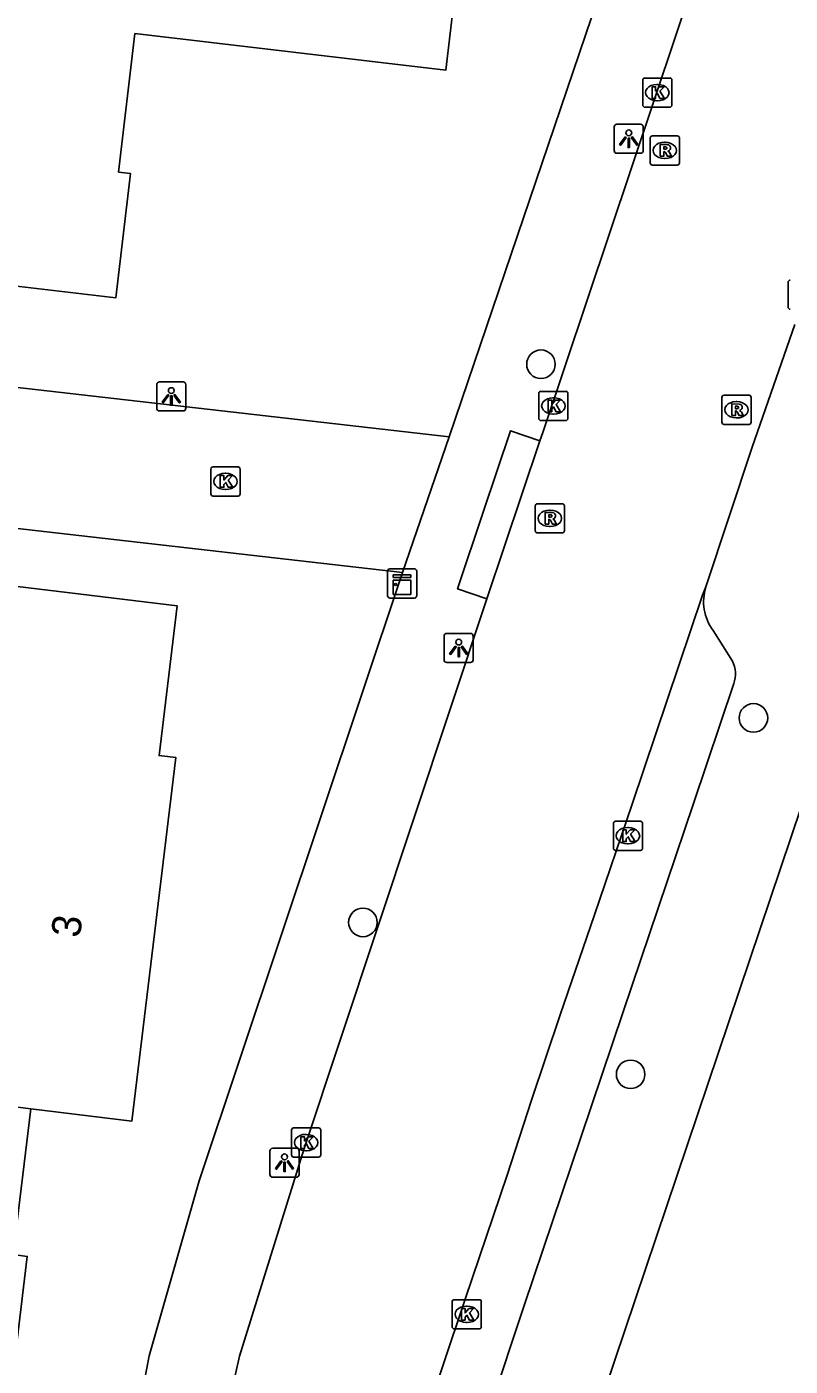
# Model space of a CAD drawing. Extents: x 162398 to 163643, y 386453 to 387397.
# Drawn here: x 162713.09 to 162739.25, y 386638.31 to 386684.22 of the extents above; entities that cross this region are included whole.
import ezdxf

# ---------------------------------------------------------------- set-up
doc = ezdxf.new("R2010")
doc.units = 0
for name, color, linetype in [('IMGEO_Boom', 7, 'Continuous'), ('IMGEO_Kast', 7, 'Continuous'), ('IMGEO_Kolk', 7, 'Continuous'), ('IMGEO_Lichtpunt', 7, 'Continuous'), ('IMGEO_Pand', 7, 'Continuous'), ('IMGEO_Pand_nummerreeks', 7, 'Continuous'), ('IMGEO_Rijbaan_lokaal_open', 7, 'Continuous'), ('IMGEO_Rioolput', 7, 'Continuous'), ('IMGEO_Voetpad_open', 7, 'Continuous')]:
    doc.layers.add(name, color=color, linetype=linetype)

msp = doc.modelspace()

# ---------------------------------------------------------------- linework, layer by layer
at = {"layer": 'IMGEO_Boom'}
for centre in [(162730.709, 386672.657), (162737.991, 386660.534), (162724.608, 386653.525), (162733.781, 386648.317)]:
    msp.add_circle(centre, 0.489, dxfattribs=at)
at = {"layer": 'IMGEO_Kast'}
for p, q in [((162725.453, 386664.718), (162725.453, 386665.559)), ((162725.453, 386665.559), (162725.453, 386664.718)), ((162725.528, 386665.643), (162726.369, 386665.643)), ((162726.369, 386665.643), (162725.528, 386665.643)), ((162726.453, 386665.568), (162726.453, 386664.727)), ((162726.453, 386664.727), (162726.453, 386665.568)), ((162726.378, 386664.643), (162725.537, 386664.643)), ((162725.537, 386664.643), (162726.378, 386664.643))]:
    msp.add_line(p, q, dxfattribs=at)
for points in [[(162725.648, 386665.433), (162726.248, 386665.433), (162726.248, 386665.348), (162725.648, 386665.348), (162725.648, 386665.433)], [(162725.648, 386665.258), (162726.248, 386665.258), (162726.248, 386664.769), (162725.648, 386664.769), (162725.648, 386665.258)]]:
    msp.add_lwpolyline(points, dxfattribs=at)
msp.add_circle((162725.732, 386665.107), 0.0377, dxfattribs=at)
for centre, start, end in [((162725.531, 386665.565), 92.4484, 184.2845), ((162725.531, 386665.565), 92.4484, 184.2845), ((162726.375, 386665.565), 2.4484, 94.2845), ((162726.375, 386665.565), 2.4484, 94.2845), ((162725.531, 386664.721), 182.4484, 274.2845), ((162725.531, 386664.721), 182.4484, 274.2845), ((162726.375, 386664.721), 272.4484, 4.2845), ((162726.375, 386664.721), 272.4484, 4.2845)]:
    msp.add_arc(centre, 0.0779, start, end, dxfattribs=at)
at = {"layer": 'IMGEO_Kolk'}
for p, q in [((162734.195, 386681.542), (162734.195, 386682.394)), ((162734.27, 386682.468), (162735.122, 386682.468)), ((162734.683, 386682.248), (162734.708, 386682.248)), ((162735.196, 386682.394), (162735.196, 386681.542)), ((162734.706, 386681.688), (162734.681, 386681.688)), ((162735.122, 386681.468), (162734.27, 386681.468)), ((162739.175, 386674.615), (162739.175, 386675.467)), ((162730.633, 386670.802), (162730.633, 386671.654)), ((162730.708, 386671.728), (162731.56, 386671.728)), ((162731.634, 386671.654), (162731.634, 386670.802)), ((162731.121, 386671.508), (162731.146, 386671.508)), ((162731.56, 386670.728), (162730.708, 386670.728)), ((162731.144, 386670.948), (162731.119, 386670.948)), ((162719.401, 386668.214), (162719.401, 386669.066)), ((162719.476, 386669.14), (162720.328, 386669.14)), ((162719.889, 386668.92), (162719.914, 386668.92)), ((162720.402, 386669.066), (162720.402, 386668.214)), ((162719.912, 386668.36), (162719.887, 386668.36)), ((162720.328, 386668.14), (162719.476, 386668.14)), ((162733.19, 386656.069), (162733.19, 386656.921)), ((162733.265, 386656.995), (162734.117, 386656.995)), ((162734.191, 386656.921), (162734.191, 386656.069)), ((162733.678, 386656.775), (162733.703, 386656.775)), ((162734.117, 386655.995), (162733.265, 386655.995)), ((162733.701, 386656.215), (162733.676, 386656.215)), ((162722.16, 386645.553), (162722.16, 386646.405)), ((162722.235, 386646.479), (162723.087, 386646.479)), ((162723.161, 386646.405), (162723.161, 386645.553)), ((162722.648, 386646.259), (162722.673, 386646.259)), ((162723.087, 386645.479), (162722.235, 386645.479)), ((162722.671, 386645.699), (162722.646, 386645.699)), ((162727.665, 386639.667), (162727.665, 386640.519)), ((162727.74, 386640.593), (162728.592, 386640.593)), ((162728.153, 386640.373), (162728.178, 386640.373)), ((162728.666, 386640.519), (162728.666, 386639.667)), ((162728.592, 386639.593), (162727.74, 386639.593)), ((162728.176, 386639.813), (162728.151, 386639.813))]:
    msp.add_line(p, q, dxfattribs=at)
for points in [[(162734.195, 386681.542), (162734.195, 386682.394)], [(162734.27, 386682.468), (162735.122, 386682.468)], [(162734.516, 386682.168), (162734.639, 386682.168), (162734.639, 386682.017), (162734.769, 386682.168), (162734.933, 386682.168), (162734.787, 386682.017), (162734.94, 386681.768), (162734.788, 386681.768), (162734.703, 386681.932), (162734.639, 386681.865), (162734.639, 386681.768), (162734.516, 386681.768), (162734.516, 386682.168)], [(162735.196, 386682.394), (162735.196, 386681.542)], [(162735.122, 386681.468), (162734.27, 386681.468)], [(162739.175, 386674.615), (162739.175, 386675.467)], [(162730.633, 386670.802), (162730.633, 386671.654)], [(162730.708, 386671.728), (162731.56, 386671.728)], [(162731.634, 386671.654), (162731.634, 386670.802)], [(162730.954, 386671.428), (162731.077, 386671.428), (162731.077, 386671.277), (162731.207, 386671.428), (162731.371, 386671.428), (162731.225, 386671.277), (162731.378, 386671.028), (162731.226, 386671.028), (162731.141, 386671.192), (162731.077, 386671.125), (162731.077, 386671.028), (162730.954, 386671.028), (162730.954, 386671.428)], [(162731.56, 386670.728), (162730.708, 386670.728)], [(162719.401, 386668.214), (162719.401, 386669.066)], [(162719.476, 386669.14), (162720.328, 386669.14)], [(162719.722, 386668.84), (162719.845, 386668.84), (162719.845, 386668.689), (162719.975, 386668.84), (162720.139, 386668.84), (162719.993, 386668.689), (162720.146, 386668.44), (162719.994, 386668.44), (162719.909, 386668.604), (162719.845, 386668.537), (162719.845, 386668.44), (162719.722, 386668.44), (162719.722, 386668.84)], [(162720.402, 386669.066), (162720.402, 386668.214)], [(162720.328, 386668.14), (162719.476, 386668.14)], [(162733.19, 386656.069), (162733.19, 386656.921)], [(162733.265, 386656.995), (162734.117, 386656.995)], [(162734.191, 386656.921), (162734.191, 386656.069)], [(162733.511, 386656.695), (162733.634, 386656.695), (162733.634, 386656.544), (162733.764, 386656.695), (162733.928, 386656.695), (162733.782, 386656.544), (162733.935, 386656.295), (162733.783, 386656.295), (162733.698, 386656.459), (162733.634, 386656.392), (162733.634, 386656.295), (162733.511, 386656.295), (162733.511, 386656.695)], [(162734.117, 386655.995), (162733.265, 386655.995)], [(162722.16, 386645.553), (162722.16, 386646.405)], [(162722.235, 386646.479), (162723.087, 386646.479)], [(162723.161, 386646.405), (162723.161, 386645.553)], [(162722.481, 386646.179), (162722.604, 386646.179), (162722.604, 386646.028), (162722.734, 386646.179), (162722.898, 386646.179), (162722.752, 386646.028), (162722.905, 386645.779), (162722.753, 386645.779), (162722.668, 386645.943), (162722.604, 386645.876), (162722.604, 386645.779), (162722.481, 386645.779), (162722.481, 386646.179)], [(162723.087, 386645.479), (162722.235, 386645.479)], [(162727.665, 386639.667), (162727.665, 386640.519)], [(162727.74, 386640.593), (162728.592, 386640.593)], [(162728.666, 386640.519), (162728.666, 386639.667)], [(162727.986, 386640.293), (162728.109, 386640.293), (162728.109, 386640.142), (162728.239, 386640.293), (162728.403, 386640.293), (162728.257, 386640.142), (162728.41, 386639.893), (162728.258, 386639.893), (162728.173, 386640.057), (162728.109, 386639.99), (162728.109, 386639.893), (162727.986, 386639.893), (162727.986, 386640.293)], [(162728.592, 386639.593), (162727.74, 386639.593)]]:
    msp.add_lwpolyline(points, dxfattribs=at)
for centre, start, end in [((162734.272, 386682.392), 91.552, 178.448), ((162734.272, 386682.392), 91.552, 178.448), ((162735.12, 386682.392), 1.552, 88.448), ((162735.12, 386682.392), 1.552, 88.448), ((162734.272, 386681.544), 181.552, 268.448), ((162734.272, 386681.544), 181.552, 268.448), ((162735.12, 386681.544), 271.552, 358.448), ((162735.12, 386681.544), 271.552, 358.448), ((162739.252, 386675.465), 91.552, 178.448), ((162739.252, 386675.465), 91.552, 178.448), ((162739.252, 386674.617), 181.552, 268.448), ((162739.252, 386674.617), 181.552, 268.448), ((162730.71, 386671.652), 91.552, 178.448), ((162730.71, 386671.652), 91.552, 178.448), ((162731.558, 386671.652), 1.552, 88.448), ((162731.558, 386671.652), 1.552, 88.448), ((162730.71, 386670.804), 181.552, 268.448), ((162730.71, 386670.804), 181.552, 268.448), ((162731.558, 386670.804), 271.552, 358.448), ((162731.558, 386670.804), 271.552, 358.448), ((162719.478, 386669.064), 91.552, 178.448), ((162719.478, 386669.064), 91.552, 178.448), ((162720.326, 386669.064), 1.552, 88.448), ((162720.326, 386669.064), 1.552, 88.448), ((162719.478, 386668.216), 181.552, 268.448), ((162719.478, 386668.216), 181.552, 268.448), ((162720.326, 386668.216), 271.552, 358.448), ((162720.326, 386668.216), 271.552, 358.448), ((162733.267, 386656.919), 91.552, 178.448), ((162733.267, 386656.919), 91.552, 178.448), ((162734.115, 386656.919), 1.552, 88.448), ((162734.115, 386656.919), 1.552, 88.448), ((162733.267, 386656.071), 181.552, 268.448), ((162733.267, 386656.071), 181.552, 268.448), ((162734.115, 386656.071), 271.552, 358.448), ((162734.115, 386656.071), 271.552, 358.448), ((162722.237, 386646.403), 91.552, 178.448), ((162722.237, 386646.403), 91.552, 178.448), ((162723.085, 386646.403), 1.552, 88.448), ((162723.085, 386646.403), 1.552, 88.448), ((162722.237, 386645.555), 181.552, 268.448), ((162722.237, 386645.555), 181.552, 268.448), ((162723.085, 386645.555), 271.552, 358.448), ((162723.085, 386645.555), 271.552, 358.448), ((162727.742, 386640.517), 91.552, 178.448), ((162727.742, 386640.517), 91.552, 178.448), ((162728.59, 386640.517), 1.552, 88.448), ((162728.59, 386640.517), 1.552, 88.448), ((162727.742, 386639.669), 181.552, 268.448), ((162727.742, 386639.669), 181.552, 268.448), ((162728.59, 386639.669), 271.552, 358.448), ((162728.59, 386639.669), 271.552, 358.448)]:
    msp.add_arc(centre, 0.0765, start, end, dxfattribs=at)
for centre, major_axis, ratio, start_param, end_param in [((162734.682, 386681.968), (-0.387, 0.002), 0.722429, 4.712389, 7.853982), ((162734.707, 386681.968), (-0.39, 0.002), 0.717154, 1.570796, 4.712389), ((162731.12, 386671.228), (-0.387, 0.002), 0.722429, 4.712389, 7.853982), ((162731.145, 386671.228), (-0.39, 0.002), 0.717154, 1.570796, 4.712389), ((162719.888, 386668.64), (-0.387, 0.002), 0.722429, 4.712389, 7.853982), ((162719.913, 386668.64), (-0.39, 0.002), 0.717154, 1.570796, 4.712389), ((162733.677, 386656.495), (-0.387, 0.002), 0.722429, 4.712389, 7.853982), ((162733.702, 386656.495), (-0.39, 0.002), 0.717154, 1.570796, 4.712389), ((162722.647, 386645.979), (-0.387, 0.002), 0.722429, 4.712389, 7.853982), ((162722.672, 386645.979), (-0.39, 0.002), 0.717154, 1.570796, 4.712389), ((162728.152, 386640.093), (-0.387, 0.002), 0.722429, 4.712389, 7.853982), ((162728.177, 386640.093), (-0.39, 0.002), 0.717154, 1.570796, 4.712389)]:
    msp.add_ellipse(centre, major_axis=major_axis, ratio=ratio, start_param=start_param, end_param=end_param, dxfattribs=at)
at = {"layer": 'IMGEO_Lichtpunt'}
for p, q in [((162733.219, 386680.79), (162733.219, 386679.983)), ((162733.219, 386680.79), (162733.219, 386679.983)), ((162734.121, 386680.885), (162733.313, 386680.885)), ((162734.121, 386680.885), (162733.313, 386680.885)), ((162734.215, 386679.983), (162734.215, 386680.79)), ((162734.215, 386679.983), (162734.215, 386680.79)), ((162733.313, 386679.889), (162734.121, 386679.889)), ((162733.313, 386679.889), (162734.121, 386679.889)), ((162718.446, 386672.051), (162717.638, 386672.051)), ((162718.446, 386672.051), (162717.638, 386672.051)), ((162717.544, 386671.956), (162717.544, 386671.149)), ((162717.544, 386671.956), (162717.544, 386671.149)), ((162718.54, 386671.149), (162718.54, 386671.956)), ((162718.54, 386671.149), (162718.54, 386671.956)), ((162717.638, 386671.055), (162718.446, 386671.055)), ((162717.638, 386671.055), (162718.446, 386671.055)), ((162727.391, 386663.335), (162727.391, 386662.528)), ((162727.391, 386663.335), (162727.391, 386662.528)), ((162728.293, 386663.43), (162727.485, 386663.43)), ((162728.293, 386663.43), (162727.485, 386663.43)), ((162728.387, 386662.528), (162728.387, 386663.335)), ((162728.387, 386662.528), (162728.387, 386663.335)), ((162727.485, 386662.434), (162728.293, 386662.434)), ((162727.485, 386662.434), (162728.293, 386662.434)), ((162721.424, 386645.69), (162721.424, 386644.883)), ((162721.424, 386645.69), (162721.424, 386644.883)), ((162722.326, 386645.785), (162721.518, 386645.785)), ((162722.326, 386645.785), (162721.518, 386645.785)), ((162722.42, 386644.883), (162722.42, 386645.69)), ((162722.42, 386644.883), (162722.42, 386645.69)), ((162721.518, 386644.789), (162722.326, 386644.789)), ((162721.518, 386644.789), (162722.326, 386644.789))]:
    msp.add_line(p, q, dxfattribs=at)
for points in [[(162733.593, 386680.454), (162733.632, 386680.426), (162733.444, 386680.164), (162733.406, 386680.191), (162733.593, 386680.454)], [(162733.695, 386680.406), (162733.742, 386680.406), (162733.742, 386680.084), (162733.695, 386680.084), (162733.695, 386680.406)], [(162733.805, 386680.426), (162733.843, 386680.453), (162734.03, 386680.191), (162733.991, 386680.163), (162733.805, 386680.426)], [(162717.918, 386671.62), (162717.957, 386671.592), (162717.769, 386671.33), (162717.731, 386671.357), (162717.918, 386671.62)], [(162718.02, 386671.572), (162718.067, 386671.572), (162718.067, 386671.25), (162718.02, 386671.25), (162718.02, 386671.572)], [(162718.13, 386671.592), (162718.168, 386671.619), (162718.355, 386671.357), (162718.316, 386671.329), (162718.13, 386671.592)], [(162727.765, 386662.999), (162727.804, 386662.971), (162727.616, 386662.709), (162727.578, 386662.736), (162727.765, 386662.999)], [(162727.867, 386662.951), (162727.914, 386662.951), (162727.914, 386662.629), (162727.867, 386662.629), (162727.867, 386662.951)], [(162727.977, 386662.971), (162728.015, 386662.998), (162728.202, 386662.736), (162728.163, 386662.708), (162727.977, 386662.971)], [(162721.798, 386645.354), (162721.837, 386645.326), (162721.649, 386645.064), (162721.611, 386645.091), (162721.798, 386645.354)], [(162721.9, 386645.306), (162721.947, 386645.306), (162721.947, 386644.984), (162721.9, 386644.984), (162721.9, 386645.306)], [(162722.01, 386645.326), (162722.048, 386645.353), (162722.235, 386645.091), (162722.196, 386645.063), (162722.01, 386645.326)]]:
    msp.add_lwpolyline(points, dxfattribs=at)
for centre in [(162733.718, 386680.588), (162718.043, 386671.754), (162727.89, 386663.133), (162721.923, 386645.488)]:
    msp.add_circle(centre, 0.0994, dxfattribs=at)
for centre, start, end in [((162733.313, 386680.79), 90, 180), ((162733.313, 386680.79), 90, 180), ((162734.121, 386680.79), 0, 90), ((162734.121, 386680.79), 0, 90), ((162733.313, 386679.983), 180, 270), ((162733.313, 386679.983), 180, 270), ((162734.121, 386679.983), 270, 0), ((162734.121, 386679.983), 270, 360), ((162717.638, 386671.956), 90, 180), ((162717.638, 386671.956), 90, 180), ((162718.446, 386671.956), 0, 90), ((162718.446, 386671.956), 0, 90), ((162717.638, 386671.149), 180, 270), ((162717.638, 386671.149), 180, 270), ((162718.446, 386671.149), 270, 0), ((162718.446, 386671.149), 270, 360), ((162727.485, 386663.335), 90, 180), ((162727.485, 386663.335), 90, 180), ((162728.293, 386663.335), 0, 90), ((162728.293, 386663.335), 0, 90), ((162727.485, 386662.528), 180, 270), ((162727.485, 386662.528), 180, 270), ((162728.293, 386662.528), 270, 0), ((162728.293, 386662.528), 270, 360), ((162721.518, 386645.69), 90, 180), ((162721.518, 386645.69), 90, 180), ((162722.326, 386645.69), 0, 90), ((162722.326, 386645.69), 0, 90), ((162721.518, 386644.883), 180, 270), ((162721.518, 386644.883), 180, 270), ((162722.326, 386644.883), 270, 0), ((162722.326, 386644.883), 270, 360)]:
    msp.add_arc(centre, 0.0946, start, end, dxfattribs=at)
at = {"layer": 'IMGEO_Pand'}
for points in [[(162721.221, 386691.125), (162728.337, 386690.29), (162727.451, 386682.742), (162716.795, 386683.992), (162716.238, 386679.246), (162716.64, 386679.199), (162716.14, 386674.932), (162709.333, 386675.731), (162709.678, 386678.67), (162709.318, 386678.712), (162710.919, 386692.356), (162714.356, 386691.953)], [(162713.229, 386647.135), (162716.692, 386646.716), (162718.2, 386659.172), (162717.621, 386659.242), (162718.242, 386664.379), (162704.554, 386666.036), (162704.091, 386662.206), (162701.024, 386662.577)], [(162711.349, 386647.375), (162699.458, 386648.812), (162699.118, 386646.004), (162695.982, 386646.384), (162694.58, 386634.799), (162698.096, 386634.373), (162699.185, 386643.366), (162707.807, 386642.323), (162706.339, 386630.192), (162711.59, 386629.556), (162713.105, 386642.079), (162712.624, 386642.137), (162713.229, 386647.135)], [(162713.229, 386647.135), (162711.349, 386647.375)]]:
    msp.add_lwpolyline(points, dxfattribs=at)
at = {"layer": 'IMGEO_Rijbaan_lokaal_open'}
for points in [[(162730.673, 386670.035), (162730.769, 386670.321), (162740.68, 386699.903), (162741.907, 386703.446), (162745.663, 386714.324), (162747.378, 386718.341), (162751.779, 386727.044), (162755.937, 386733.921), (162764.605, 386747.471)], [(162736.362, 386665.025), (162737.942, 386669.81), (162739.403, 386674.014)], [(162727.566, 386670.164), (162708.666, 386672.324), (162708.493, 386672.348), (162708.151, 386672.418), (162707.816, 386672.519)], [(162727.566, 386670.164), (162725.964, 386665.516)], [(162730.673, 386670.035), (162728.857, 386664.611)], [(162701.024, 386662.577), (162701.576, 386668.308), (162725.964, 386665.516)], [(162726.599, 386636.073), (162727.35, 386638.325), (162728.125, 386640.647), (162729.554, 386644.862), (162730.39, 386647.436), (162731.37, 386650.353), (162732.546, 386653.782), (162733.829, 386657.575), (162736.244, 386664.738), (162736.362, 386665.025)], [(162717.165, 386607.646), (162717.303, 386609.075), (162718.642, 386628.868), (162719.73, 386635.752), (162720.379, 386638.661), (162722.597, 386645.776), (162728.857, 386664.611)]]:
    msp.add_lwpolyline(points, dxfattribs=at)
at = {"layer": 'IMGEO_Rioolput'}
for p, q in [((162734.453, 386679.56), (162734.453, 386680.412)), ((162734.528, 386680.486), (162735.38, 386680.486)), ((162734.941, 386680.266), (162734.966, 386680.266)), ((162735.454, 386680.412), (162735.454, 386679.56)), ((162735.38, 386679.486), (162734.528, 386679.486)), ((162734.964, 386679.706), (162734.939, 386679.706)), ((162736.986, 386671.596), (162737.838, 386671.596)), ((162736.911, 386670.67), (162736.911, 386671.522)), ((162737.399, 386671.376), (162737.424, 386671.376)), ((162737.912, 386671.522), (162737.912, 386670.67)), ((162737.422, 386670.816), (162737.397, 386670.816)), ((162737.838, 386670.596), (162736.986, 386670.596)), ((162730.588, 386667.876), (162731.44, 386667.876)), ((162730.513, 386666.95), (162730.513, 386667.802)), ((162731.001, 386667.656), (162731.026, 386667.656)), ((162731.514, 386667.802), (162731.514, 386666.95)), ((162731.024, 386667.096), (162730.999, 386667.096)), ((162731.44, 386666.876), (162730.588, 386666.876))]:
    msp.add_line(p, q, dxfattribs=at)
for points in [[(162734.453, 386679.56), (162734.453, 386680.412)], [(162734.528, 386680.486), (162735.38, 386680.486)], [(162735.454, 386680.412), (162735.454, 386679.56)], [(162735.042, 386680.184), (162734.79, 386680.186), (162734.79, 386679.786)], [(162734.79, 386679.786), (162734.914, 386679.786), (162734.914, 386679.948), (162734.925, 386679.948)], [(162734.968, 386680.105), (162734.914, 386680.105), (162734.914, 386680.024)], [(162734.914, 386680.024), (162734.966, 386680.024)], [(162734.972, 386679.919), (162735.043, 386679.786), (162735.183, 386679.786), (162735.118, 386679.912)], [(162735.38, 386679.486), (162734.528, 386679.486)], [(162736.986, 386671.596), (162737.838, 386671.596)], [(162736.911, 386670.67), (162736.911, 386671.522)], [(162737.5, 386671.294), (162737.248, 386671.296), (162737.248, 386670.896)], [(162737.426, 386671.215), (162737.372, 386671.215), (162737.372, 386671.134)], [(162737.372, 386671.134), (162737.424, 386671.134)], [(162737.912, 386671.522), (162737.912, 386670.67)], [(162737.248, 386670.896), (162737.372, 386670.896), (162737.372, 386671.058), (162737.383, 386671.058)], [(162737.43, 386671.029), (162737.501, 386670.896), (162737.641, 386670.896), (162737.576, 386671.022)], [(162737.838, 386670.596), (162736.986, 386670.596)], [(162730.588, 386667.876), (162731.44, 386667.876)], [(162730.513, 386666.95), (162730.513, 386667.802)], [(162731.102, 386667.574), (162730.85, 386667.576), (162730.85, 386667.176)], [(162731.028, 386667.495), (162730.974, 386667.495), (162730.974, 386667.414)], [(162730.974, 386667.414), (162731.026, 386667.414)], [(162731.514, 386667.802), (162731.514, 386666.95)], [(162730.85, 386667.176), (162730.974, 386667.176), (162730.974, 386667.338), (162730.985, 386667.338)], [(162731.032, 386667.309), (162731.103, 386667.176), (162731.243, 386667.176), (162731.178, 386667.302)], [(162731.44, 386666.876), (162730.588, 386666.876)]]:
    msp.add_lwpolyline(points, dxfattribs=at)
for centre, radius, start, end in [((162734.53, 386680.41), 0.0765, 91.552, 178.448), ((162734.53, 386680.41), 0.0765, 91.552, 178.448), ((162735.378, 386680.41), 0.0765, 1.552, 88.448), ((162735.378, 386680.41), 0.0765, 1.552, 88.448), ((162734.924, 386679.895), 0.0533, 26.0293, 88.6989), ((162734.95, 386680.213), 0.19, 274.7715, 282.9687), ((162734.974, 386680.009), 0.0964, 77.0061, 93.1865), ((162734.988, 386680.066), 0.0378, 276.6634, 79.6772), ((162735.041, 386680.074), 0.109, 350.3612, 89.416), ((162735.039, 386680.074), 0.112, 277.5842, 350.9817), ((162735.023, 386679.859), 0.108, 29.5134, 73.7905), ((162734.53, 386679.562), 0.0765, 181.552, 268.448), ((162734.53, 386679.562), 0.0765, 181.552, 268.448), ((162735.378, 386679.562), 0.0765, 271.552, 358.448), ((162735.378, 386679.562), 0.0765, 271.552, 358.448), ((162736.988, 386671.52), 0.0765, 91.552, 178.448), ((162736.988, 386671.52), 0.0765, 91.552, 178.448), ((162737.836, 386671.52), 0.0765, 1.552, 88.448), ((162737.836, 386671.52), 0.0765, 1.552, 88.448), ((162737.408, 386671.323), 0.19, 274.7715, 282.9687), ((162737.432, 386671.119), 0.0964, 77.0061, 93.1865), ((162737.446, 386671.176), 0.0378, 276.6634, 79.6772), ((162737.499, 386671.184), 0.109, 350.3612, 89.416), ((162737.497, 386671.184), 0.112, 277.5842, 350.9817), ((162737.481, 386670.969), 0.108, 29.5134, 73.7905), ((162736.988, 386670.672), 0.0765, 181.552, 268.448), ((162736.988, 386670.672), 0.0765, 181.552, 268.448), ((162737.382, 386671.005), 0.0533, 26.0293, 88.6989), ((162737.836, 386670.672), 0.0765, 271.552, 358.448), ((162737.836, 386670.672), 0.0765, 271.552, 358.448), ((162730.59, 386667.8), 0.0765, 91.552, 178.448), ((162730.59, 386667.8), 0.0765, 91.552, 178.448), ((162731.438, 386667.8), 0.0765, 1.552, 88.448), ((162731.438, 386667.8), 0.0765, 1.552, 88.448), ((162731.01, 386667.603), 0.19, 274.7715, 282.9687), ((162731.034, 386667.399), 0.0964, 77.0061, 93.1865), ((162731.048, 386667.456), 0.0378, 276.6634, 79.6772), ((162731.101, 386667.464), 0.109, 350.3612, 89.416), ((162731.099, 386667.464), 0.112, 277.5842, 350.9817), ((162730.59, 386666.952), 0.0765, 181.552, 268.448), ((162730.59, 386666.952), 0.0765, 181.552, 268.448), ((162730.984, 386667.285), 0.0533, 26.0293, 88.6989), ((162731.083, 386667.249), 0.108, 29.5134, 73.7905), ((162731.438, 386666.952), 0.0765, 271.552, 358.448), ((162731.438, 386666.952), 0.0765, 271.552, 358.448)]:
    msp.add_arc(centre, radius, start, end, dxfattribs=at)
for centre, major_axis, ratio, start_param, end_param in [((162734.94, 386679.986), (-0.387, 0.002), 0.722429, 4.712389, 7.853982), ((162734.965, 386679.986), (-0.39, 0.002), 0.717154, 1.570796, 4.712389), ((162737.398, 386671.096), (-0.387, 0.002), 0.722429, 4.712389, 7.853982), ((162737.423, 386671.096), (-0.39, 0.002), 0.717154, 1.570796, 4.712389), ((162731, 386667.376), (-0.387, 0.002), 0.722429, 4.712389, 7.853982), ((162731.025, 386667.376), (-0.39, 0.002), 0.717154, 1.570796, 4.712389)]:
    msp.add_ellipse(centre, major_axis=major_axis, ratio=ratio, start_param=start_param, end_param=end_param, dxfattribs=at)
at = {"layer": 'IMGEO_Voetpad_open'}
for points in [[(162762.044, 386749.001), (162752.537, 386734.127), (162746.835, 386723.64), (162744.257, 386717.994), (162741.576, 386711.487), (162727.566, 386670.164)], [(162728.857, 386664.611), (162727.85, 386664.953), (162728.745, 386667.616), (162729.661, 386670.376), (162730.673, 386670.035)], [(162728.319, 386605.252), (162728.244, 386606.221), (162728.3, 386607.457), (162729.171, 386615.834), (162729.703, 386622.29), (162730.396, 386627.558), (162731.458, 386633.225), (162743.548, 386669.105)], [(162725.964, 386665.516), (162718.999, 386644.672), (162717.288, 386638.674), (162716.12, 386632.546), (162715.541, 386626.964), (162715.359, 386624.084)], [(162737.272, 386662.476), (162736.606, 386663.532)], [(162728.212, 386634.757), (162728.966, 386636.886), (162730.13, 386640.396), (162732.073, 386646.155), (162733.528, 386650.457), (162735.933, 386657.606), (162737.317, 386661.713)]]:
    msp.add_lwpolyline(points, dxfattribs=at)
for centre, radius, start, end in [((162737.939, 386664.516), 1.657, 162.1201, 216.4434), ((162736.431, 386662.044), 0.945, 339.5315, 27.219)]:
    msp.add_arc(centre, radius, start, end, dxfattribs=at)

# ---------------------------------------------------------------- texts
at = {"layer": 'IMGEO_Pand_nummerreeks'}
msp.add_text('3', height=1, rotation=83.097, dxfattribs=at).set_placement((162714.911, 386652.974))

doc.saveas('drawing.dxf')
